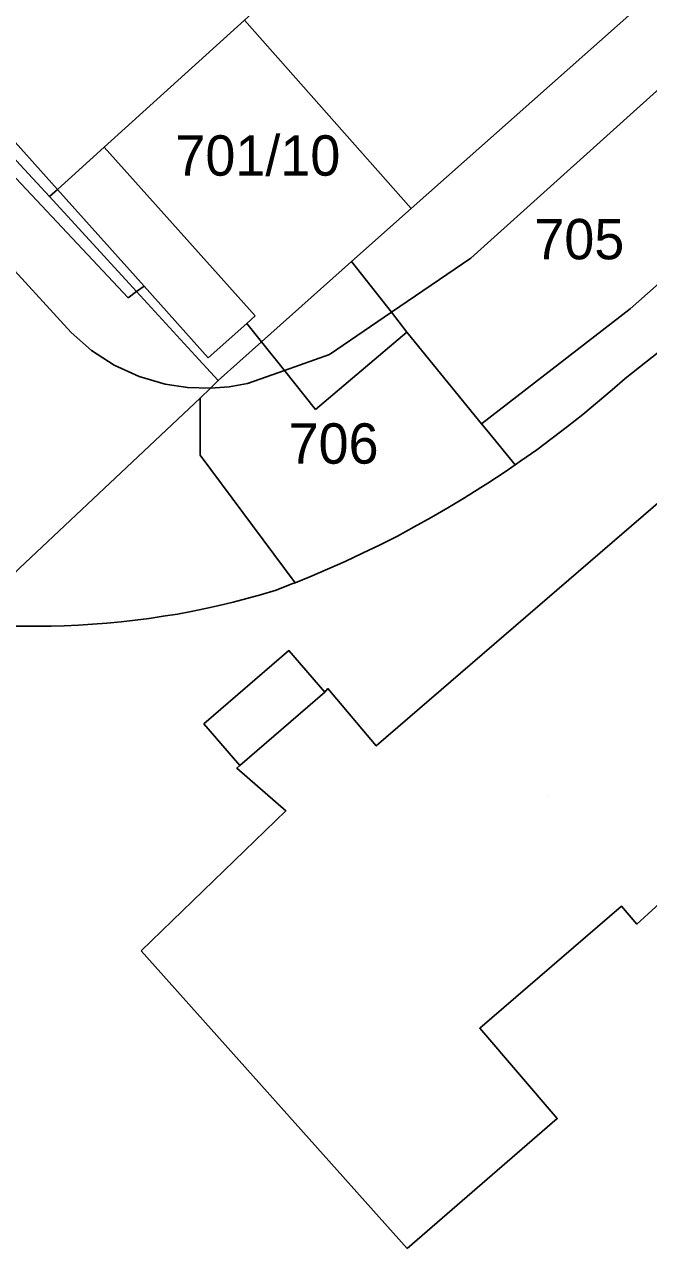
# Model space of a CAD drawing. Extents: x -263423 to -261326, y -1240067 to -1237864.
# Drawn here: x -262746.7 to -262715.7, y -1239040.7 to -1238980 of the extents above; entities that cross this region are included whole.
import ezdxf

# ---------------------------------------------------------------- set-up
doc = ezdxf.new("R2010")
doc.units = 0
for name, color, linetype in [('body_kn', 7, 'Continuous'), ('kladpar_druhypozemkov', 7, 'Continuous'), ('kladpar_hranice', 7, 'Continuous'), ('kladpar_parcelnecisla', 7, 'Continuous'), ('kladpar_plochy', 7, 'Continuous'), ('zappar_hrandruhpozemk', 7, 'Continuous')]:
    doc.layers.add(name, color=color, linetype=linetype)

msp = doc.modelspace()

# ---------------------------------------------------------------- linework, layer by layer
at = {"layer": 'body_kn'}
for p, q in [((-262742.7, -1238986.07), (-262742.7, -1238986.07)), ((-262742.7, -1238986.07), (-262742.7, -1238986.07)), ((-262745.41, -1238988.52), (-262745.41, -1238988.52)), ((-262745.01, -1238988.16), (-262745.01, -1238988.16)), ((-262745.01, -1238988.16), (-262745.01, -1238988.16)), ((-262727.48, -1238989.11), (-262727.48, -1238989.11)), ((-262724.52, -1238991.58), (-262724.52, -1238991.58)), ((-262730.43, -1238991.74), (-262730.43, -1238991.74)), ((-262741.09, -1238993.23), (-262741.09, -1238993.23)), ((-262741.09, -1238993.23), (-262741.09, -1238993.23)), ((-262740.72, -1238992.96), (-262740.72, -1238992.96)), ((-262741.51, -1238993.54), (-262741.51, -1238993.54)), ((-262735.21, -1238994.44), (-262735.21, -1238994.44)), ((-262728.45, -1238994.26), (-262728.45, -1238994.26)), ((-262728.45, -1238994.26), (-262728.45, -1238994.26)), ((-262716.61, -1238994.08), (-262716.61, -1238994.08)), ((-262735.62, -1238994.81), (-262735.62, -1238994.81)), ((-262735.62, -1238994.81), (-262735.62, -1238994.81)), ((-262727.69, -1238995.24), (-262727.69, -1238995.24)), ((-262727.69, -1238995.24), (-262727.69, -1238995.24)), ((-262744.34, -1238995.26), (-262744.34, -1238995.26)), ((-262734.89, -1238995.73), (-262734.89, -1238995.73)), ((-262734.89, -1238995.73), (-262734.89, -1238995.73)), ((-262743.33, -1238996.15), (-262743.33, -1238996.15)), ((-262738.19, -1238996.4), (-262738.19, -1238996.4)), ((-262731.53, -1238996.36), (-262731.53, -1238996.36)), ((-262742.2, -1238996.88), (-262742.2, -1238996.88)), ((-262737.54, -1238996.52), (-262737.54, -1238996.52)), ((-262740.97, -1238997.44), (-262740.97, -1238997.44)), ((-262737.04, -1238997.65), (-262737.04, -1238997.65)), ((-262733.76, -1238997.15), (-262733.76, -1238997.15)), ((-262716.87, -1238997.54), (-262716.87, -1238997.54)), ((-262739.68, -1238997.82), (-262739.68, -1238997.82)), ((-262738.56, -1238997.99), (-262738.56, -1238997.99)), ((-262737.42, -1238998.02), (-262737.42, -1238998.02)), ((-262737.42, -1238998.02), (-262737.42, -1238998.02)), ((-262736.5, -1238997.95), (-262736.5, -1238997.95)), ((-262735.59, -1238997.79), (-262735.59, -1238997.79)), ((-262717.5, -1238998.1), (-262717.5, -1238998.1)), ((-262737.94, -1238998.52), (-262737.94, -1238998.52)), ((-262737.94, -1238998.52), (-262737.94, -1238998.52)), ((-262718.23, -1238998.72), (-262718.23, -1238998.72)), ((-262732.22, -1238999.08), (-262732.22, -1238999.08)), ((-262718.97, -1238999.33), (-262718.97, -1238999.33)), ((-262723.98, -1238999.8), (-262723.98, -1238999.8)), ((-262719.72, -1238999.92), (-262719.72, -1238999.92)), ((-262723.73, -1239000.1), (-262723.73, -1239000.1)), ((-262720.48, -1239000.51), (-262720.48, -1239000.51)), ((-262721.25, -1239001.08), (-262721.25, -1239001.08)), ((-262737.94, -1239001.34), (-262737.94, -1239001.34)), ((-262722.32, -1239001.83), (-262722.32, -1239001.83)), ((-262722.03, -1239001.63), (-262722.03, -1239001.63)), ((-262722.03, -1239001.63), (-262722.03, -1239001.63)), ((-262722.82, -1239002.18), (-262722.82, -1239002.18)), ((-262724.02, -1239002.96), (-262724.02, -1239002.96)), ((-262723.67, -1239002.74), (-262723.67, -1239002.74)), ((-262724.83, -1239003.47), (-262724.83, -1239003.47)), ((-262725.65, -1239003.96), (-262725.65, -1239003.96)), ((-262727.32, -1239004.91), (-262727.32, -1239004.91)), ((-262726.48, -1239004.44), (-262726.48, -1239004.44)), ((-262728.16, -1239005.36), (-262728.16, -1239005.36)), ((-262729.02, -1239005.79), (-262729.02, -1239005.79)), ((-262730.75, -1239006.62), (-262730.75, -1239006.62)), ((-262729.88, -1239006.21), (-262729.88, -1239006.21)), ((-262732.5, -1239007.38), (-262732.5, -1239007.38)), ((-262731.62, -1239007.01), (-262731.62, -1239007.01)), ((-262733.39, -1239007.74), (-262733.39, -1239007.74)), ((-262733.23, -1239007.68), (-262733.23, -1239007.68)), ((-262735.63, -1239008.46), (-262735.63, -1239008.46)), ((-262734.95, -1239008.27), (-262734.95, -1239008.27)), ((-262734.17, -1239008.04), (-262734.17, -1239008.04)), ((-262738.38, -1239009.1), (-262738.38, -1239009.1)), ((-262737.68, -1239008.96), (-262737.68, -1239008.96)), ((-262737, -1239008.8), (-262737, -1239008.8)), ((-262736.31, -1239008.64), (-262736.31, -1239008.64)), ((-262743.97, -1239009.78), (-262743.97, -1239009.78)), ((-262743.27, -1239009.74), (-262743.27, -1239009.74)), ((-262742.57, -1239009.69), (-262742.57, -1239009.69)), ((-262741.86, -1239009.62), (-262741.86, -1239009.62)), ((-262741.16, -1239009.54), (-262741.16, -1239009.54)), ((-262740.46, -1239009.45), (-262740.46, -1239009.45)), ((-262739.77, -1239009.34), (-262739.77, -1239009.34)), ((-262739.07, -1239009.23), (-262739.07, -1239009.23)), ((-262746.44, -1239009.84), (-262746.44, -1239009.84)), ((-262745.74, -1239009.84), (-262745.74, -1239009.84)), ((-262745.33, -1239009.83), (-262745.33, -1239009.83)), ((-262744.68, -1239009.82), (-262744.68, -1239009.82)), ((-262733.54, -1239011.04), (-262733.54, -1239011.04)), ((-262731.76, -1239013.1), (-262731.76, -1239013.1)), ((-262731.6, -1239012.93), (-262731.6, -1239012.93)), ((-262737.75, -1239014.68), (-262737.75, -1239014.68)), ((-262729.21, -1239015.77), (-262729.21, -1239015.77)), ((-262736.12, -1239016.87), (-262736.12, -1239016.87)), ((-262735.97, -1239016.74), (-262735.97, -1239016.74)), ((-262735.97, -1239016.74), (-262735.97, -1239016.74)), ((-262733.69, -1239019), (-262733.69, -1239019)), ((-262717.05, -1239023.72), (-262717.05, -1239023.72)), ((-262716.28, -1239024.61), (-262716.28, -1239024.61)), ((-262740.87, -1239025.94), (-262740.87, -1239025.94)), ((-262740.87, -1239025.94), (-262740.87, -1239025.94)), ((-262724.07, -1239029.78), (-262724.07, -1239029.78)), ((-262720.23, -1239034.26), (-262720.23, -1239034.26)), ((-262727.67, -1239040.71), (-262727.67, -1239040.71))]:
    msp.add_line(p, q, dxfattribs=at)
at = {"layer": 'kladpar_druhypozemkov'}
for p, q in [((-262735.51, -1238985.42), (-262735.51, -1238985.42)), ((-262718.74, -1238989.55), (-262718.74, -1238989.55)), ((-262730.96, -1239000.04), (-262730.96, -1239000.04)), ((-262720.68, -1239018.23), (-262720.68, -1239018.23))]:
    msp.add_line(p, q, dxfattribs=at)
at = {"layer": 'kladpar_hranice'}
for points in [[(-262744.06, -1238968.9), (-262743.1, -1238969.98), (-262736.99, -1238976.87), (-262735.01, -1238979.11), (-262735.74, -1238979.77), (-262742.7, -1238986.07), (-262745.01, -1238988.16), (-262745.41, -1238988.52), (-262746.86, -1238986.94), (-262754.65, -1238978.43), (-262758.7, -1238974.01), (-262759.48, -1238973.87), (-262760.77, -1238973.65), (-262761.5, -1238973.53), (-262761.36, -1238971.74), (-262761.32, -1238971.15), (-262766.05, -1238965.98), (-262765.39, -1238965.39), (-262755.32, -1238956.38), (-262744.06, -1238968.9)], [(-262710.68, -1238957.47), (-262706.79, -1238962.44), (-262706.22, -1238962.06), (-262703.29, -1238965.54), (-262702.31, -1238966.6), (-262702.8, -1238967.11), (-262703.44, -1238967.76), (-262712.2, -1238975.54), (-262715.51, -1238978.48), (-262727.48, -1238989.11), (-262735.74, -1238979.77), (-262735.01, -1238979.11), (-262736.99, -1238976.87), (-262734.3, -1238974.4), (-262732.18, -1238976.69), (-262731.65, -1238976.22), (-262710.68, -1238957.47)], [(-262705.83, -1238990.1), (-262713.88, -1238997.05), (-262714.82, -1238995.93), (-262716.87, -1238997.54), (-262717.5, -1238998.1), (-262718.23, -1238998.72), (-262718.97, -1238999.33), (-262719.72, -1238999.92), (-262720.48, -1239000.51), (-262721.25, -1239001.08), (-262722.03, -1239001.63), (-262722.32, -1239001.83), (-262723.73, -1239000.1), (-262723.98, -1238999.8), (-262727.69, -1238995.24), (-262728.45, -1238994.26), (-262730.43, -1238991.74), (-262727.48, -1238989.11), (-262715.51, -1238978.48), (-262713.14, -1238981.32), (-262708.51, -1238986.88), (-262705.83, -1238990.1)], [(-262735.74, -1238979.77), (-262727.48, -1238989.11), (-262730.43, -1238991.74), (-262734.89, -1238995.73), (-262737.04, -1238997.65), (-262738.19, -1238996.4), (-262741.09, -1238993.23), (-262745.41, -1238988.52), (-262745.01, -1238988.16), (-262742.7, -1238986.07), (-262735.74, -1238979.77)], [(-262746.86, -1238986.94), (-262745.41, -1238988.52), (-262741.09, -1238993.23), (-262738.19, -1238996.4), (-262737.04, -1238997.65), (-262737.42, -1238998.02), (-262737.94, -1238998.52), (-262737.94, -1239001.34), (-262733.23, -1239007.68), (-262733.39, -1239007.74), (-262734.17, -1239008.04), (-262734.95, -1239008.27), (-262735.63, -1239008.46), (-262736.31, -1239008.64), (-262737, -1239008.8), (-262737.68, -1239008.96), (-262738.38, -1239009.1), (-262739.07, -1239009.23), (-262739.77, -1239009.34), (-262740.46, -1239009.45), (-262741.16, -1239009.54), (-262741.86, -1239009.62), (-262742.57, -1239009.69), (-262743.27, -1239009.74), (-262743.97, -1239009.78), (-262744.68, -1239009.82), (-262745.33, -1239009.83), (-262745.74, -1239009.84), (-262746.44, -1239009.84), (-262747.15, -1239009.83)], [(-262728.45, -1238994.26), (-262727.69, -1238995.24), (-262723.98, -1238999.8), (-262723.73, -1239000.1), (-262722.32, -1239001.83), (-262722.82, -1239002.18), (-262723.67, -1239002.74), (-262724.02, -1239002.96), (-262724.83, -1239003.47), (-262725.65, -1239003.96), (-262726.48, -1239004.44), (-262727.32, -1239004.91), (-262728.16, -1239005.36), (-262729.02, -1239005.79), (-262729.88, -1239006.21), (-262730.75, -1239006.62), (-262731.62, -1239007.01), (-262732.5, -1239007.38), (-262733.23, -1239007.68), (-262737.94, -1239001.34), (-262737.94, -1238998.52), (-262737.42, -1238998.02), (-262737.04, -1238997.65), (-262734.89, -1238995.73), (-262730.43, -1238991.74), (-262728.45, -1238994.26)], [(-262722.03, -1239001.63), (-262721.25, -1239001.08), (-262720.48, -1239000.51), (-262719.72, -1238999.92), (-262718.97, -1238999.33), (-262718.23, -1238998.72), (-262717.5, -1238998.1), (-262716.87, -1238997.54), (-262714.82, -1238995.93), (-262713.88, -1238997.05), (-262710.74, -1239000.41), (-262706.9, -1239004.51), (-262703.77, -1239007.85), (-262702.26, -1239006.58), (-262695.72, -1239014.58), (-262688.16, -1239019.58), (-262684.68, -1239023.62), (-262691.52, -1239029.5)], [(-262747.15, -1239009.83), (-262746.44, -1239009.84), (-262745.74, -1239009.84), (-262745.33, -1239009.83), (-262744.68, -1239009.82), (-262743.97, -1239009.78), (-262743.27, -1239009.74), (-262742.57, -1239009.69), (-262741.86, -1239009.62), (-262741.16, -1239009.54), (-262740.46, -1239009.45), (-262739.77, -1239009.34), (-262739.07, -1239009.23), (-262738.38, -1239009.1), (-262737.68, -1239008.96), (-262737, -1239008.8), (-262736.31, -1239008.64), (-262735.63, -1239008.46), (-262734.95, -1239008.27), (-262734.17, -1239008.04), (-262733.39, -1239007.74), (-262733.23, -1239007.68), (-262732.5, -1239007.38), (-262731.62, -1239007.01), (-262730.75, -1239006.62), (-262729.88, -1239006.21), (-262729.02, -1239005.79), (-262728.16, -1239005.36), (-262727.32, -1239004.91), (-262726.48, -1239004.44), (-262725.65, -1239003.96), (-262724.83, -1239003.47), (-262724.02, -1239002.96), (-262723.67, -1239002.74), (-262722.82, -1239002.18), (-262722.32, -1239001.83), (-262722.03, -1239001.63)]]:
    msp.add_lwpolyline(points, dxfattribs=at)
at = {"layer": 'kladpar_plochy'}
for p, q in [((-262716.87, -1238997.54), (-262714.82, -1238995.93)), ((-262717.5, -1238998.1), (-262716.87, -1238997.54)), ((-262718.23, -1238998.72), (-262717.5, -1238998.1)), ((-262718.97, -1238999.33), (-262718.23, -1238998.72)), ((-262719.72, -1238999.92), (-262718.97, -1238999.33)), ((-262720.48, -1239000.51), (-262719.72, -1238999.92)), ((-262721.25, -1239001.08), (-262720.48, -1239000.51)), ((-262722.03, -1239001.63), (-262721.25, -1239001.08)), ((-262722.82, -1239002.18), (-262722.32, -1239001.83)), ((-262722.32, -1239001.83), (-262722.03, -1239001.63)), ((-262723.67, -1239002.74), (-262722.82, -1239002.18)), ((-262724.83, -1239003.47), (-262724.02, -1239002.96)), ((-262724.02, -1239002.96), (-262723.67, -1239002.74)), ((-262725.65, -1239003.96), (-262724.83, -1239003.47)), ((-262726.48, -1239004.44), (-262725.65, -1239003.96)), ((-262728.16, -1239005.36), (-262727.32, -1239004.91)), ((-262727.32, -1239004.91), (-262726.48, -1239004.44)), ((-262729.02, -1239005.79), (-262728.16, -1239005.36)), ((-262729.88, -1239006.21), (-262729.02, -1239005.79)), ((-262731.62, -1239007.01), (-262730.75, -1239006.62)), ((-262730.75, -1239006.62), (-262729.88, -1239006.21)), ((-262733.23, -1239007.68), (-262732.5, -1239007.38)), ((-262732.5, -1239007.38), (-262731.62, -1239007.01)), ((-262734.17, -1239008.04), (-262733.39, -1239007.74)), ((-262733.39, -1239007.74), (-262733.23, -1239007.68)), ((-262736.31, -1239008.64), (-262735.63, -1239008.46)), ((-262735.63, -1239008.46), (-262734.95, -1239008.27)), ((-262734.95, -1239008.27), (-262734.17, -1239008.04)), ((-262739.07, -1239009.23), (-262738.38, -1239009.1)), ((-262738.38, -1239009.1), (-262737.68, -1239008.96)), ((-262737.68, -1239008.96), (-262737, -1239008.8)), ((-262737, -1239008.8), (-262736.31, -1239008.64)), ((-262744.68, -1239009.82), (-262743.97, -1239009.78)), ((-262743.97, -1239009.78), (-262743.27, -1239009.74)), ((-262743.27, -1239009.74), (-262742.57, -1239009.69)), ((-262742.57, -1239009.69), (-262741.86, -1239009.62)), ((-262741.86, -1239009.62), (-262741.16, -1239009.54)), ((-262741.16, -1239009.54), (-262740.46, -1239009.45)), ((-262740.46, -1239009.45), (-262739.77, -1239009.34)), ((-262739.77, -1239009.34), (-262739.07, -1239009.23)), ((-262747.15, -1239009.83), (-262746.44, -1239009.84)), ((-262746.44, -1239009.84), (-262745.74, -1239009.84)), ((-262745.74, -1239009.84), (-262745.33, -1239009.83)), ((-262745.33, -1239009.83), (-262744.68, -1239009.82))]:
    msp.add_line(p, q, dxfattribs=at)
for points in [[(-262744.06, -1238968.9), (-262743.1, -1238969.98), (-262736.99, -1238976.87), (-262735.01, -1238979.11), (-262735.74, -1238979.77), (-262742.7, -1238986.07), (-262745.01, -1238988.16), (-262745.41, -1238988.52), (-262746.86, -1238986.94), (-262754.65, -1238978.43), (-262758.7, -1238974.01), (-262759.48, -1238973.87), (-262760.77, -1238973.65), (-262761.5, -1238973.53), (-262761.36, -1238971.74), (-262761.32, -1238971.15), (-262766.05, -1238965.98), (-262765.39, -1238965.39), (-262755.32, -1238956.38)], [(-262710.68, -1238957.47), (-262706.79, -1238962.44), (-262706.22, -1238962.06), (-262703.29, -1238965.54), (-262702.31, -1238966.6), (-262702.8, -1238967.11), (-262703.44, -1238967.76), (-262712.2, -1238975.54), (-262715.51, -1238978.48), (-262727.48, -1238989.11), (-262735.74, -1238979.77), (-262735.01, -1238979.11), (-262736.99, -1238976.87), (-262734.3, -1238974.4), (-262732.18, -1238976.69), (-262731.65, -1238976.22)], [(-262705.83, -1238990.1), (-262713.88, -1238997.05), (-262714.82, -1238995.93), (-262716.87, -1238997.54), (-262717.5, -1238998.1), (-262718.23, -1238998.72), (-262718.97, -1238999.33), (-262719.72, -1238999.92), (-262720.48, -1239000.51), (-262721.25, -1239001.08), (-262722.03, -1239001.63), (-262722.32, -1239001.83), (-262723.73, -1239000.1), (-262723.98, -1238999.8), (-262727.69, -1238995.24), (-262728.45, -1238994.26), (-262730.43, -1238991.74), (-262727.48, -1238989.11), (-262715.51, -1238978.48), (-262713.14, -1238981.32), (-262708.51, -1238986.88)], [(-262735.74, -1238979.77), (-262727.48, -1238989.11), (-262730.43, -1238991.74), (-262734.89, -1238995.73), (-262737.04, -1238997.65), (-262738.19, -1238996.4), (-262741.09, -1238993.23), (-262745.41, -1238988.52), (-262745.01, -1238988.16), (-262742.7, -1238986.07)], [(-262728.45, -1238994.26), (-262727.69, -1238995.24), (-262723.98, -1238999.8), (-262723.73, -1239000.1), (-262722.32, -1239001.83), (-262722.82, -1239002.18), (-262723.67, -1239002.74), (-262724.02, -1239002.96), (-262724.83, -1239003.47), (-262725.65, -1239003.96), (-262726.48, -1239004.44), (-262727.32, -1239004.91), (-262728.16, -1239005.36), (-262729.02, -1239005.79), (-262729.88, -1239006.21), (-262730.75, -1239006.62), (-262731.62, -1239007.01), (-262732.5, -1239007.38), (-262733.23, -1239007.68), (-262737.94, -1239001.34), (-262737.94, -1238998.52), (-262737.42, -1238998.02), (-262737.04, -1238997.65), (-262734.89, -1238995.73), (-262730.43, -1238991.74)]]:
    msp.add_lwpolyline(points, close=True, dxfattribs=at)
msp.add_lwpolyline([(-262746.86, -1238986.94), (-262745.41, -1238988.52), (-262741.09, -1238993.23), (-262738.19, -1238996.4), (-262737.04, -1238997.65), (-262737.42, -1238998.02), (-262737.94, -1238998.52), (-262737.94, -1239001.34), (-262733.23, -1239007.68), (-262733.39, -1239007.74), (-262734.17, -1239008.04), (-262734.95, -1239008.27), (-262735.63, -1239008.46), (-262736.31, -1239008.64), (-262737, -1239008.8), (-262737.68, -1239008.96), (-262738.38, -1239009.1), (-262739.07, -1239009.23), (-262739.77, -1239009.34), (-262740.46, -1239009.45), (-262741.16, -1239009.54), (-262741.86, -1239009.62), (-262742.57, -1239009.69), (-262743.27, -1239009.74), (-262743.97, -1239009.78), (-262744.68, -1239009.82), (-262745.33, -1239009.83), (-262745.74, -1239009.84), (-262746.44, -1239009.84), (-262747.15, -1239009.83)], dxfattribs=at)
at = {"layer": 'zappar_hrandruhpozemk'}
for p, q in [((-262724.52, -1238991.58), (-262713.14, -1238981.32)), ((-262742.7, -1238986.07), (-262735.21, -1238994.44)), ((-262708.51, -1238986.88), (-262716.61, -1238994.08)), ((-262741.51, -1238993.54), (-262747.31, -1238987.35)), ((-262745.01, -1238988.16), (-262740.72, -1238992.96)), ((-262744.34, -1238995.26), (-262749.65, -1238989.45)), ((-262728.45, -1238994.26), (-262724.52, -1238991.58)), ((-262741.09, -1238993.23), (-262741.51, -1238993.54)), ((-262735.21, -1238994.44), (-262735.62, -1238994.81)), ((-262731.53, -1238996.36), (-262728.45, -1238994.26)), ((-262716.61, -1238994.08), (-262723.98, -1238999.8)), ((-262737.54, -1238996.52), (-262735.62, -1238994.81)), ((-262735.62, -1238994.81), (-262734.89, -1238995.73)), ((-262727.69, -1238995.24), (-262732.22, -1238999.08)), ((-262735.59, -1238997.79), (-262733.76, -1238997.15)), ((-262732.22, -1238999.08), (-262733.76, -1238997.15)), ((-262735.97, -1239016.74), (-262731.76, -1239013.1)), ((-262727.67, -1239040.71), (-262740.87, -1239025.94))]:
    msp.add_line(p, q, dxfattribs=at)
for points in [[(-262745.01, -1238988.16), (-262757.5, -1238974.21), (-262761.23, -1238970.04)], [(-262741.09, -1238993.23), (-262740.72, -1238992.96), (-262737.54, -1238996.52)], [(-262737.42, -1238998.02), (-262738.56, -1238997.99), (-262739.68, -1238997.82), (-262740.97, -1238997.44), (-262742.2, -1238996.88), (-262743.33, -1238996.15), (-262744.34, -1238995.26)], [(-262734.89, -1238995.73), (-262733.76, -1238997.15), (-262731.53, -1238996.36)], [(-262737.42, -1238998.02), (-262736.5, -1238997.95), (-262735.59, -1238997.79)], [(-262737.94, -1238998.52), (-262746.89, -1239006.96), (-262749.53, -1239009.69)], [(-262740.87, -1239025.94), (-262733.69, -1239019), (-262736.12, -1239016.87), (-262735.97, -1239016.74), (-262737.75, -1239014.68), (-262733.54, -1239011.04), (-262731.76, -1239013.1), (-262731.6, -1239012.93), (-262729.21, -1239015.77), (-262713.32, -1239002.07), (-262703.99, -1239012.32)], [(-262710.14, -1239017.74), (-262714.25, -1239021.17), (-262713.46, -1239022.03), (-262716.28, -1239024.61), (-262717.05, -1239023.72), (-262724.07, -1239029.78), (-262720.23, -1239034.26), (-262727.67, -1239040.71)]]:
    msp.add_lwpolyline(points, dxfattribs=at)

# ---------------------------------------------------------------- texts
at = {"layer": 'kladpar_parcelnecisla'}
for s, p in [('701/10', (-262739.167, -1238987.48)), ('705', (-262721.368, -1238991.63)), ('706', (-262733.553, -1239001.77))]:
    msp.add_text(s, height=2, dxfattribs=at).set_placement(p)

doc.saveas('drawing.dxf')
